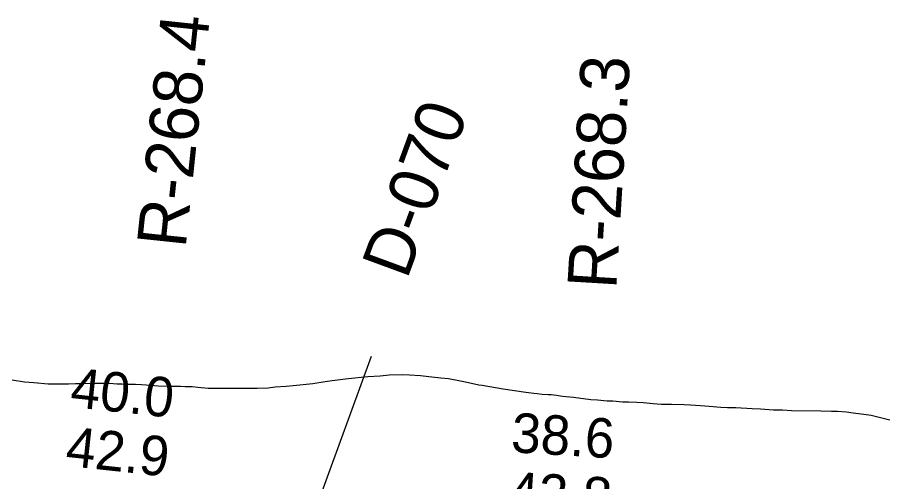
# Model space of a CAD drawing. Extents: x 3219052 to 3256913, y 800770 to 826146.
# Drawn here: x 3242127 to 3243601, y 814593 to 815380 of the extents above; entities that cross this region are included whole.
import ezdxf

# ---------------------------------------------------------------- set-up
doc = ezdxf.new("R2010")
doc.units = 0
for name, color, linetype in [('V-RIVR-RANG', 7, 'Continuous'), ('V-RIVR-RANG-IDEN', 7, 'Continuous'), ('V-SITE-VEGE', 7, 'Continuous')]:
    doc.layers.add(name, color=color, linetype=linetype)

msp = doc.modelspace()

# ---------------------------------------------------------------- linework, layer by layer
at = {"layer": 'V-RIVR-RANG'}
msp.add_line((3242726.2, 814805.1), (3242396.9, 813903.3), dxfattribs=at)
at = {"layer": 'V-SITE-VEGE'}
for points in [[(3242118, 814765.4), (3242138.8, 814762.3), (3242154.9, 814760.8), (3242179.2, 814758.7), (3242213.5, 814758.6), (3242225.2, 814759), (3242234.2, 814759), (3242253.5, 814760), (3242282.8, 814759.9), (3242295.4, 814758.9), (3242304.5, 814758.8), (3242313.6, 814758.3), (3242327.2, 814757.8), (3242337.3, 814757.7), (3242353, 814756.2), (3242365.1, 814755.1), (3242382.3, 814754.6), (3242403, 814754.5), (3242411.1, 814754), (3242423.2, 814753.9), (3242432.8, 814752.9), (3242450, 814751.3), (3242532.9, 814751.1), (3242551.6, 814752.1), (3242563.7, 814753.6), (3242581.9, 814754.5), (3242594, 814756), (3242627.4, 814759.4), (3242648.1, 814762.4), (3242660.3, 814764.4), (3242687, 814767.4), (3242720.4, 814770.8), (3242741.6, 814772.3), (3242756.8, 814773.7), (3242778.5, 814774.2), (3242791.2, 814774.1), (3242809.8, 814772.6), (3242823.5, 814771), (3242844.2, 814768.9), (3242857.3, 814767.4), (3242877.5, 814763.8), (3242890.7, 814760.7), (3242908.3, 814757.1), (3242913.9, 814756.6), (3242949.8, 814750), (3242988.1, 814744.3), (3243001.3, 814742.7), (3243007.3, 814742.2), (3243015.9, 814741.2), (3243026, 814740.6), (3243031.1, 814740.6), (3243039.7, 814739.6), (3243050.3, 814738), (3243069, 814736), (3243098.3, 814731.9), (3243109.4, 814731.3), (3243125.6, 814729.8)], [(3243125.6, 814729.8), (3243135.2, 814729.7), (3243151.8, 814728.2), (3243161.9, 814728.1), (3243176.1, 814727.6), (3243186.7, 814727.1), (3243203.9, 814725.5), (3243217, 814724.4), (3243234.7, 814723.9), (3243255.9, 814723.8), (3243267, 814723.3), (3243283.7, 814721.7), (3243298.4, 814720.7), (3243318.1, 814719.1), (3243329.7, 814718.6), (3243343.8, 814718.5), (3243371.1, 814716.9), (3243385.3, 814716.4), (3243407.5, 814714.3), (3243422.6, 814714.3), (3243437.8, 814713.2), (3243487.8, 814713.1), (3243505.5, 814712.5), (3243515.6, 814712.5), (3243531.3, 814710.9), (3243542.4, 814709.4), (3243560.6, 814707.3), (3243572.7, 814705.3), (3243604.5, 814697.6)]]:
    msp.add_lwpolyline(points, dxfattribs=at)

# ---------------------------------------------------------------- texts
at = {"layer": 'V-RIVR-RANG'}
for s, rotation, p in [('40.0', 353.8583, (3242214.8, 814719.7)), ('38.6', 356.4383, (3242961.9, 814643)), ('42.9', 353.8583, (3242206.9, 814619.9)), ('42.8', 356.4383, (3242957.7, 814543.1))]:
    msp.add_text(s, height=67, rotation=rotation, dxfattribs=at).set_placement(p)
at = {"layer": 'V-RIVR-RANG-IDEN'}
for s, rotation, p in [('R-268.4', 83.9974, (3242411.7, 814987.3)), ('R-268.3', 86.5793, (3243141.1, 814918.2)), ('D-070', 69.7953, (3242786.6, 814934))]:
    msp.add_text(s, height=83, rotation=rotation, dxfattribs=at).set_placement(p)

doc.saveas('drawing.dxf')
